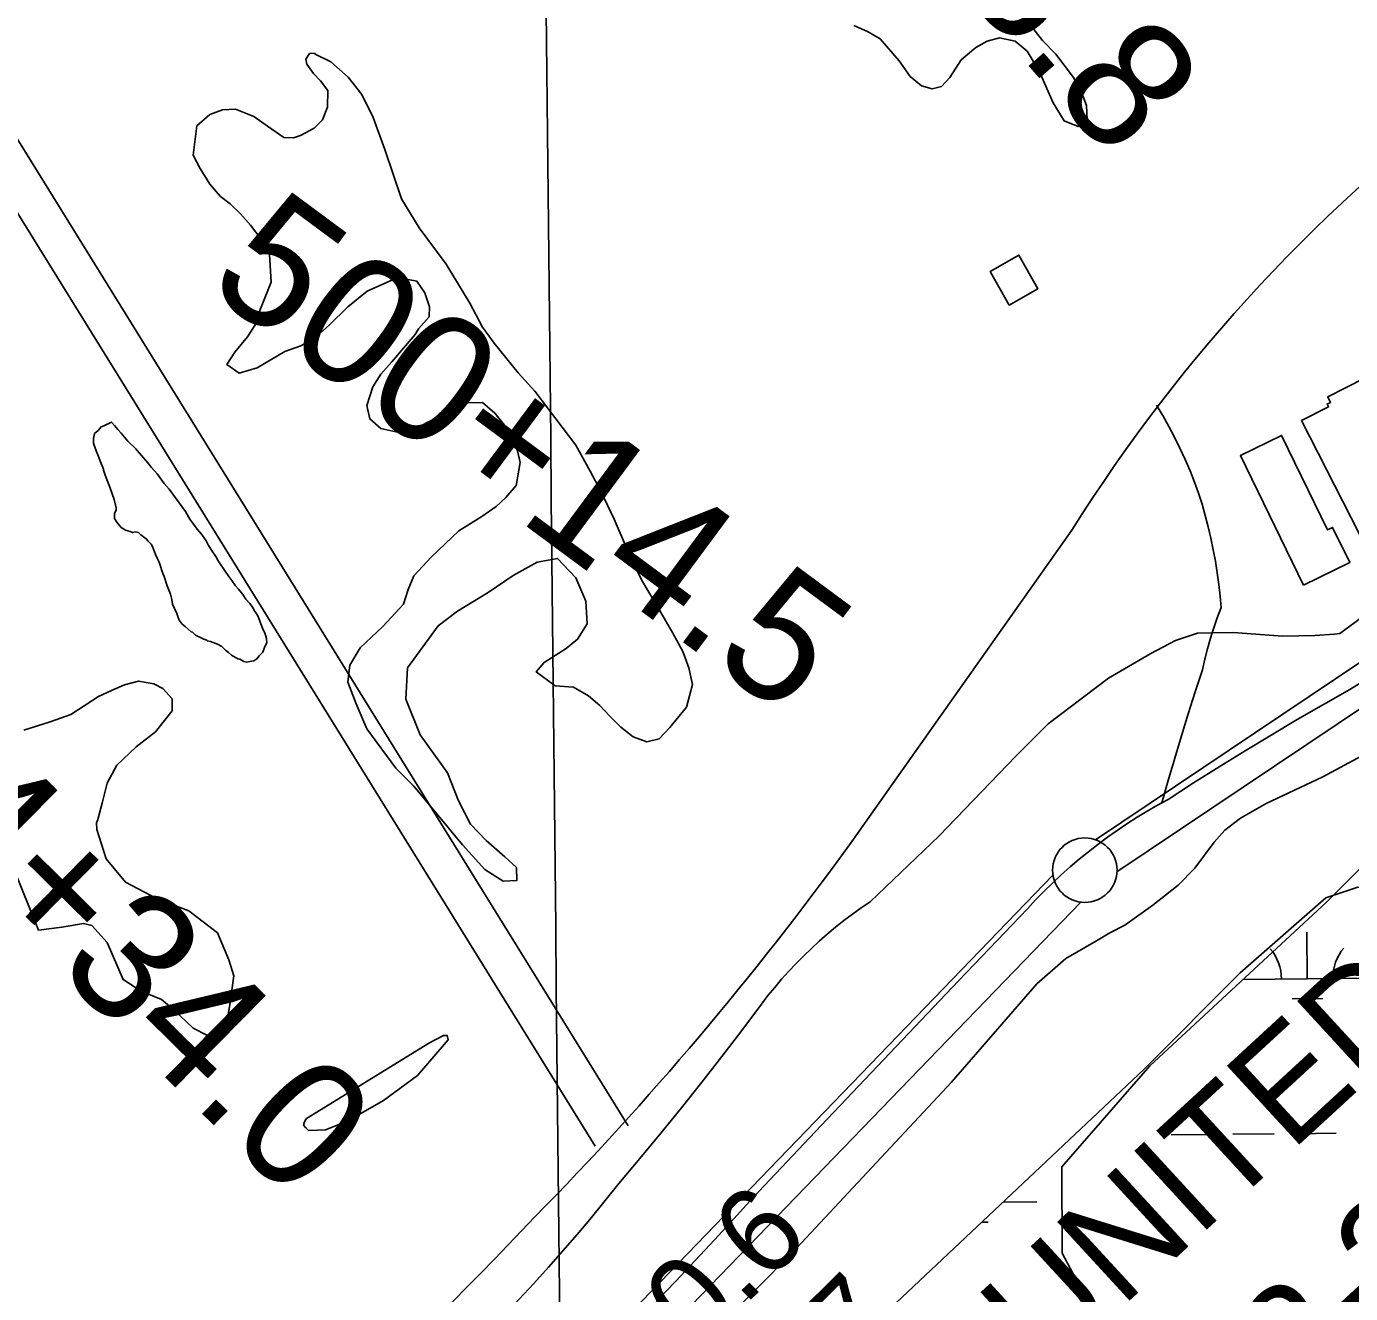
# Model space of a CAD drawing. Extents: x 3625074 to 3663148, y 511451 to 537151.
# Drawn here: x 3649872 to 3650899, y 530563 to 531546 of the extents above; entities that cross this region are included whole.
import ezdxf

# ---------------------------------------------------------------- set-up
doc = ezdxf.new("R2010")
doc.units = 0
for name, color, linetype in [('V-BLDG-OTLN', 7, 'Continuous'), ('V-GRID-MAJR', 7, 'Continuous'), ('V-LEVE-TOET', 7, 'Continuous'), ('V-RIVR-RANG', 7, 'Continuous'), ('V-ROAD-CNTR', 7, 'Continuous'), ('V-SITE-VEGE', 7, 'Continuous'), ('V-SURV-IDEN', 7, 'Continuous'), ('V-SURV-LINE', 7, 'Continuous'), ('V-UTIL-IDEN', 7, 'Continuous'), ('V-WETL-SWMP', 7, 'Continuous')]:
    doc.layers.add(name, color=color, linetype=linetype)

msp = doc.modelspace()

# ---------------------------------------------------------------- linework, layer by layer
at = {"layer": 'V-BLDG-OTLN'}
for points in [[(3650634.1410000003, 531329.594), (3650619.3340000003, 531355.7), (3650641.561, 531368.308), (3650656.366, 531342.2)], [(3650909.605, 531273.029), (3650955.151, 531183.6190000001), (3650916.804, 531164.085), (3650917.767, 531162.1950000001), (3650910.639, 531158.564), (3650912.276, 531155.353), (3650905.6550000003, 531151.979), (3650860.773, 531240.084), (3650881.779, 531250.785), (3650880.7490000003, 531252.811), (3650883.305, 531254.111), (3650881.073, 531258.492)], [(3650862.399, 531112.506), (3650813.417, 531212.957), (3650845.294, 531228.501), (3650880.997, 531155.281), (3650884.818, 531157.147), (3650898.095, 531129.914)]]:
    msp.add_lwpolyline(points, close=True, dxfattribs=at)
at = {"layer": 'V-GRID-MAJR'}
msp.add_spline([(3650422.676, 517072.001), (3650361, 523129.575), (3650299.292, 529190.233), (3650237.5840000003, 535250.906), (3650237.5530000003, 535253.975)], degree=3, dxfattribs=at)
at = {"layer": 'V-LEVE-TOET'}
for points in [[(3650998.941, 531201.807), (3650992.021, 531192.434), (3650983.143, 531179.208), (3650974.431, 531165.875), (3650965.882, 531152.438), (3650962.552, 531146.819), (3650959.044, 531141.309), (3650955.36, 531135.9130000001), (3650951.503, 531130.637), (3650947.483, 531125.4890000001), (3650943.2970000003, 531120.471), (3650938.953, 531115.591), (3650934.4560000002, 531110.85), (3650929.809, 531106.256), (3650925.0160000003, 531101.814), (3650920.085, 531097.527), (3650915.018, 531093.401), (3650909.822, 531089.438), (3650902.1550000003, 531083.523), (3650894.35, 531077.787), (3650890.4280000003, 531075.042)], [(3650526.156, 530866.824), (3650579.67, 530918.069), (3650639.198, 530979.755), (3650664.238, 531005.005), (3650711.148, 531040.286), (3650743.875, 531059.469), (3650762.987, 531069.455), (3650780.106, 531075.272), (3650791.565, 531075.474), (3650807.656, 531075.761), (3650846.285, 531073.005), (3650871.078, 531073.447), (3650886.219, 531074.405), (3650890.4280000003, 531075.042)], [(3650354.737, 530482.519), (3650465.7260000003, 530594.725), (3650589.443, 530727.136), (3650655.6, 530803.41), (3650677.985, 530823.0970000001), (3650701.856, 530836.612), (3650712.078, 530842.996), (3650723.688, 530848.714), (3650745.4560000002, 530864.258), (3650765.16, 530879.765), (3650778.011, 530893.084), (3650793.086, 530913.1950000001), (3650801.186, 530922.571), (3650813.423, 530931.883), (3650833.198, 530943.258), (3650877.339, 530963.748), (3650957.449, 531007.061), (3650994.6750000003, 531031.455)], [(3650526.156, 530866.824), (3650519.291, 530862.159), (3650512.541, 530857.328), (3650505.912, 530852.335), (3650499.4050000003, 530847.184), (3650493.026, 530841.875), (3650486.775, 530836.4130000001), (3650480.66, 530830.802), (3650474.682, 530825.045), (3650468.845, 530819.145), (3650463.154, 530813.103), (3650457.61, 530806.926), (3650452.215, 530800.618), (3650446.978, 530794.18), (3650441.897, 530787.618), (3650426.687, 530767.3), (3650411.282, 530747.131), (3650395.682, 530727.11), (3650379.892, 530707.24), (3650363.912, 530687.522), (3650347.745, 530667.957), (3650331.387, 530648.55)], [(3650142.666, 530453.812), (3650155.605, 530464.808), (3650168.399, 530475.97), (3650181.0500000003, 530487.295), (3650193.5530000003, 530498.78), (3650205.906, 530510.429), (3650218.108, 530522.234), (3650230.159, 530534.196), (3650242.051, 530546.312), (3650253.789, 530558.582), (3650265.3680000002, 530571.001), (3650276.7830000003, 530583.567), (3650288.037, 530596.279), (3650299.127, 530609.137), (3650310.049, 530622.135), (3650320.8030000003, 530635.273), (3650331.387, 530648.55)]]:
    msp.add_lwpolyline(points, dxfattribs=at)
at = {"layer": 'V-ROAD-CNTR'}
for points in [[(3650338.592, 530693.3150000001), (3649700.09, 531724.4670000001)], [(3650313.086, 530677.5210000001), (3649674.917, 531708.136)], [(3650752.497, 530943.79), (3650757.429, 530961.102), (3650762.485, 530978.368), (3650767.662, 530995.586), (3650772.963, 531012.752), (3650778.384, 531029.863), (3650783.926, 531046.915), (3650785.8140000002, 531055.082), (3650787.907, 531063.1950000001), (3650790.207, 531071.247), (3650791.565, 531075.474), (3650792.7090000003, 531079.235), (3650795.413, 531087.15), (3650798.315, 531094.988), (3650797.571, 531104.03), (3650796.603, 531113.049), (3650795.411, 531122.042), (3650793.992, 531131.002), (3650792.349, 531139.9230000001), (3650790.485, 531148.801), (3650788.398, 531157.63), (3650786.092, 531166.402), (3650783.569, 531175.116), (3650780.827, 531183.762), (3650777.87, 531192.337), (3650774.284, 531201.1680000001), (3650770.478, 531209.909), (3650766.46, 531218.554), (3650762.2290000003, 531227.094), (3650757.789, 531235.528), (3650753.142, 531243.851), (3650748.29, 531252.055)], [(3650510.1180000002, 530911.0700000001), (3650682.677, 531155.072)], [(3650837.131, 530996.211), (3650857.406, 531008.189), (3650877.796, 531019.9720000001), (3650898.296, 531031.555), (3650906.867, 531036.976), (3650915.327, 531042.567), (3650923.6750000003, 531048.326), (3650931.904, 531054.253), (3650940.012, 531060.344), (3650947.997, 531066.596), (3650955.855, 531073.007), (3650963.582, 531079.575), (3650971.176, 531086.296), (3650978.633, 531093.167), (3650985.951, 531100.1900000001), (3650993.127, 531107.356), (3651000.1580000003, 531114.665), (3651008.745, 531125.6950000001)], [(3650360.336, 530556.98), (3650375.522, 530572.858), (3650390.599, 530588.839), (3650405.572, 530604.916), (3650420.432, 530621.093), (3650435.184, 530637.366), (3650488.313, 530693.547), (3650541.528, 530749.652), (3650594.826, 530805.675), (3650648.207, 530861.62), (3650654.515, 530868.385), (3650660.9760000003, 530875.002), (3650667.585, 530881.471), (3650674.339, 530887.79), (3650681.237, 530893.952), (3650688.274, 530899.957), (3650695.444, 530905.8), (3650702.745, 530911.477), (3650710.1750000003, 530916.986), (3650717.7260000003, 530922.325), (3650725.4, 530927.49), (3650733.186, 530932.481), (3650741.086, 530937.294), (3650749.093, 530941.924), (3650752.497, 530943.79), (3650757.203, 530946.371), (3650777.005, 530959.117), (3650796.9280000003, 530971.676), (3650816.97, 530984.039), (3650837.131, 530996.211)]]:
    msp.add_lwpolyline(points, dxfattribs=at)
for centre, radius, start, end in [((3651762.4016866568, 530476.9967051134), 1274.9868644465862, 126.29663612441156, 147.87086667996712), ((3648458.97883118, 532398.0638336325), 2533.440852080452, 315.51083292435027, 324.0593690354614), ((3646871.389108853, 533854.3789780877), 4687.127076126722, 310.49725412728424, 316.4109735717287)]:
    msp.add_arc(centre, radius, start, end, dxfattribs=at)
at = {"layer": 'V-SITE-VEGE'}
for points in [[(3650620.02, 531585.979), (3650660.003, 531534.675), (3650670.1350000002, 531524.218), (3650683.869, 531505.966), (3650691.057, 531491.759), (3650693.961, 531484.415), (3650694.3910000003, 531473.323), (3650687.549, 531468.117), (3650676.606, 531472.313), (3650668.2630000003, 531486.5), (3650657.435, 531510.351), (3650647.9020000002, 531526.3640000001), (3650638.745, 531534.294), (3650626.4450000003, 531536.852), (3650617.014, 531534.138), (3650608.3140000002, 531529.358), (3650596.693, 531519.671), (3650587.92, 531506.107), (3650581.571, 531499.058), (3650574.204, 531497.309), (3650566.074, 531499.476), (3650557.39, 531506.72), (3650548.848, 531519.053), (3650533.982, 531535.898), (3650524.168, 531541.732), (3650513.682, 531546.402)], [(3650180.89, 531339.148), (3650174.719, 531348.057), (3650159.869, 531351.029), (3650136.2460000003, 531340.434), (3650121.205, 531328.144), (3650106.66, 531314.013), (3650095.056, 531303.636), (3650084.753, 531297.904), (3650072.346, 531293.5210000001), (3650050.838, 531280.885), (3650037.041, 531276.709), (3650027.4420000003, 531283.473), (3650033.514, 531293.06), (3650043.471, 531305.029), (3650049.767, 531315.082), (3650053.052, 531325.312), (3650061.676, 531347.428), (3650060.3710000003, 531368.676), (3650053.918, 531380.583), (3650045.632, 531391.536), (3650038.075, 531400.416), (3650030.077, 531408.135), (3650022.346, 531413.777), (3650014.316, 531423.344), (3650006.701, 531435.462), (3650001.201, 531445.767), (3650004.0330000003, 531468.475), (3650014.2770000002, 531477.444), (3650023.9250000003, 531480.851), (3650034.0870000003, 531481.495), (3650048.292, 531475.738), (3650058.829, 531468.295), (3650071.703, 531459.507), (3650079.106, 531459.177), (3650084.62, 531461.125), (3650095.153, 531466.859), (3650101.514, 531473.216), (3650105.4990000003, 531482.998), (3650105.732, 531495.949), (3650100.049, 531503.478), (3650094.63, 531509.161), (3650089.42, 531516.235), (3650088.654, 531520.153), (3650091.583, 531524.5970000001), (3650095.275, 531524.894), (3650095.982, 531524.214)], [(3650095.982, 531524.214), (3650108.11, 531518.186), (3650121.502, 531506.1730000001), (3650132.1410000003, 531492.951), (3650140.784, 531475.072), (3650150.0100000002, 531450.267), (3650162.947, 531411.887), (3650176.526, 531389.4720000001), (3650197.3740000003, 531361.175), (3650215.714, 531330.985), (3650225.753, 531312.436), (3650234.759, 531300.111), (3650253.203, 531277.09), (3650266.173, 531262.756), (3650297.896, 531221.011), (3650309.1210000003, 531200.865), (3650317.492, 531185.292), (3650327.8200000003, 531163.514), (3650338.187, 531139.655), (3650349.002, 531116.496), (3650363.776, 531091.789), (3650373.318, 531075.313), (3650380.975, 531060.882), (3650385.592, 531048.25), (3650388.594, 531035.356), (3650383.818, 531017.932), (3650370.9220000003, 531002.211), (3650362.756, 530993.282), (3650353.088, 530991.027), (3650342.3850000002, 530994.769), (3650332.774, 531002.226), (3650324.062, 531011.087), (3650316.521, 531019.044), (3650307.833, 531026.519), (3650296.149, 531033.48), (3650282.0300000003, 531034.383), (3650267.273, 531045.219), (3650273.386, 531052.496), (3650290.536, 531063.205), (3650299.42, 531070.528), (3650306.838, 531082.452), (3650305.832, 531100.005), (3650298.111, 531118.132), (3650283.741, 531133.136), (3650268.069, 531130.314), (3650249.293, 531120.037), (3650230.11, 531106.7490000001), (3650206.324, 531092.223), (3650191.267, 531080.857), (3650167.572, 531048.297), (3650166.1550000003, 531023.998), (3650177.281, 530996.452), (3650198.384, 530967.004), (3650207.092, 530945.1950000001), (3650216.433, 530927.0970000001), (3650228.451, 530914.3640000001), (3650243.006, 530901.906), (3650251.9390000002, 530893.512), (3650252.349, 530883.579), (3650241.7260000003, 530882.926), (3650227.461, 530891.922), (3650210.015, 530911.03), (3650172.4420000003, 530956.602), (3650158.554, 530970.455), (3650136.0470000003, 531001.036), (3650127.611, 531020.305), (3650121.295, 531037.302), (3650122.682, 531050.505), (3650130.767, 531063.827), (3650148.276, 531080.322), (3650164.379, 531097.718), (3650168.108, 531109.113), (3650172.315, 531119.59), (3650186.153, 531134.404), (3650207.301, 531154.429), (3650225.133, 531165.615), (3650236.321, 531173.4450000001), (3650243.8310000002, 531180.283), (3650251.755, 531189.671), (3650254.903, 531207.529), (3650252.894, 531216.51), (3650249.506, 531225.003), (3650243.778, 531235.075), (3650235.264, 531245.7880000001), (3650225.637, 531254.1730000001), (3650213.853, 531253.73), (3650198.9450000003, 531246.992), (3650186.348, 531240.2930000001), (3650175.119, 531234.776), (3650160.8540000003, 531230.823), (3650146.699, 531233.809), (3650138.242, 531241.287), (3650135.975, 531251.652), (3650140.575, 531266.067), (3650146.873, 531275.892), (3650155.255, 531285.517), (3650173.376, 531306.649), (3650176.071, 531311.089), (3650184.2260000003, 531320.483), (3650184.554, 531328.118), (3650180.89, 531339.148)], [(3649974.91, 531130.17), (3649973.485, 531132.902), (3649972.0470000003, 531136.093), (3649969.637, 531142.485), (3649968.684, 531144.308), (3649966.346, 531146.563), (3649964.935, 531148.379), (3649960.744, 531151.519), (3649958.872, 531153.323), (3649956.566, 531153.743), (3649954.279, 531153.241), (3649952.421, 531154.13), (3649948.731, 531154.982), (3649945.4760000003, 531157.2220000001), (3649942.183, 531161.3), (3649940.2970000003, 531164.024), (3649940.223, 531168.159), (3649941.561, 531170.481), (3649941.528, 531172.318), (3649940.037, 531178.726), (3649936.65, 531188.317), (3649933.7600000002, 531195.62), (3649932.791, 531198.361), (3649931.818, 531201.562), (3649931.8000000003, 531202.479), (3649928.92, 531209.321), (3649927.468, 531213.434), (3649926.0330000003, 531216.625), (3649924.0870000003, 531222.566), (3649924.024, 531226.24), (3649924.876, 531229.933), (3649927.591, 531232.28), (3649929.84, 531235.077), (3649932.1210000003, 531236.036), (3649938.044, 531238.901), (3649940.3910000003, 531236.183), (3649942.7460000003, 531233.007), (3649945.552, 531230.301), (3649947.9050000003, 531227.125), (3649950.719, 531223.959), (3649956.8000000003, 531218.091), (3649957.744, 531216.729), (3649966.186, 531207.228), (3649969.008, 531203.601), (3649973.233, 531198.621), (3649978.877, 531191.3690000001), (3649982.633, 531186.839), (3649995.3510000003, 531169.6), (3649998.673, 531163.686), (3650004.326, 531155.971), (3650007.617, 531151.893), (3650011.381, 531146.907), (3650013.288, 531143.263), (3650016.122, 531138.7170000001), (3650018.955, 531134.629), (3650020.38, 531131.899), (3650021.799, 531129.626), (3650028.879, 531119.181), (3650031.234, 531116.006), (3650034.065, 531111.921), (3650036.412, 531109.205), (3650039.703, 531105.125), (3650042.062, 531101.49), (3650045.339, 531098.332), (3650047.698, 531094.699), (3650048.6550000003, 531092.876), (3650051.008, 531089.702), (3650051.966, 531087.42), (3650055.348, 531078.2880000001), (3650056.773, 531075.554), (3650058.233, 531070.985), (3650058.291, 531067.77), (3650056.961, 531064.9890000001), (3650055.2060000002, 531060.36), (3650052.4990000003, 531057.554), (3650050.703, 531055.226), (3650048.429, 531053.807), (3650045.22, 531053.2880000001), (3650042.933, 531052.789), (3650040.627, 531053.207), (3650037.376, 531054.988), (3650035.992, 531055.422), (3650030.8880000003, 531058.091), (3650028.549, 531060.346), (3650026.219, 531062.144), (3650023.413, 531064.851), (3650020.165, 531066.631), (3650014.611, 531068.831), (3650012.305, 531069.248), (3650011.838, 531069.699), (3650009.524, 531070.578), (3650003.0330000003, 531073.68), (3650000.6950000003, 531075.935), (3649999.769, 531076.38), (3649995.1, 531080.433), (3649992.771, 531082.229), (3649990.416, 531085.405), (3649989.447, 531088.145), (3649988.489, 531090.427), (3649985.14, 531097.72), (3649984.616, 531101.388)], [(3649869.936, 531000.1410000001), (3649890.504, 531006.481), (3649906.487, 531012.281), (3649927.843, 531025.991), (3649937.8680000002, 531030.767), (3649947.903, 531035.08), (3649958.881, 531038.033), (3649970.8680000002, 531035.948), (3649977.825, 531032.395), (3649984.864, 531024.248), (3649985.0270000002, 531015.058), (3649971.99, 530998.742), (3649957.0330000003, 530986.984), (3649942.116, 530972.931), (3649934.5500000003, 530959.009), (3649930.694, 530943.3150000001), (3649927.239, 530930.843), (3649926.3710000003, 530928.0700000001), (3649926.461, 530923.015), (3649933.762, 530900.166), (3649948.79, 530882.051), (3649973.378, 530869.161), (3649997.901, 530859.9450000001), (3650020.2630000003, 530842.879), (3650028.914, 530821.8910000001), (3650032.807, 530809.552), (3650029.557, 530785.594), (3650027.046, 530771.762), (3650023.452, 530767.103), (3650012.491, 530763.23), (3650001.36, 530769.008), (3649985.935, 530783.4400000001), (3649976.606, 530791.085), (3649960.863, 530797.7), (3649946.916, 530806.644), (3649934.454, 530835.375), (3649922.731, 530848.495), (3649916.2660000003, 530850.219), (3649899.3170000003, 530847.161), (3649881.429, 530845.003), (3649735.278, 531206.399)], [(3649984.616, 531101.388), (3649983.623, 531105.506), (3649981.21, 531111.898), (3649978.785, 531119.207), (3649977.823, 531121.4890000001), (3649974.91, 531130.17)], [(3650709.319, 530538.403), (3650690.381, 530565.742), (3650675.107, 530594.53), (3650674.841, 530661.412), (3650743.1010000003, 530739.662), (3650880.145, 530866.6460000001), (3650994.364, 530980.31)]]:
    msp.add_lwpolyline(points, dxfattribs=at)
msp.add_lwpolyline([(3650089.174, 530698.95), (3650184.542, 530757.524), (3650195.306, 530763.265), (3650198.31, 530763.318), (3650199.066, 530759.863), (3650175.2830000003, 530732.16), (3650148.806, 530712.96), (3650131.185, 530702.706), (3650113.769, 530694.071), (3650103.897, 530690.196), (3650097.659, 530689.854), (3650090.727, 530689.732), (3650088.609, 530691.775), (3650086.954, 530693.826), (3650087.384, 530695.683), (3650088.048, 530697.313)], close=True, dxfattribs=at)
at = {"layer": 'V-SURV-LINE'}
for points in [[(3650700.937708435, 530915.063667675), (3650970.3368702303, 531095.6231607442)], [(3650987.028040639, 531070.695164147), (3650717.6289842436, 530890.1357417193)], [(3650292.54278718, 530498.7308825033), (3650668.0163275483, 530887.5229045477)], [(3650689.6039940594, 530866.6908909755), (3650314.1299510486, 530477.8983484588)]]:
    msp.add_lwpolyline(points, dxfattribs=at)
msp.add_circle((3650692.68753, 530891.47666), 25, dxfattribs=at)
at = {"layer": 'V-WETL-SWMP'}
for p, q in [((3650865.2046839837, 530807.341525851), (3650864.843975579, 530843.3393877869)), ((3650815.207548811, 530806.8397423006), (3650915.2018191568, 530807.8433094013)), ((3650853.3599851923, 530791.7910142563), (3650877.358610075, 530792.0318703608)), ((3650759.569878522, 530686.205405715), (3650791.5680450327, 530686.5265471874)), ((3650807.567128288, 530686.6871179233), (3650839.565294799, 530687.0082593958)), ((3650855.564378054, 530687.168830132), (3650887.5625445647, 530687.4899716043)), ((3650629.3054529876, 530634.1539508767), (3650655.4922897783, 530634.4167684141)), ((3650612.762470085, 530618.5562861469), (3650617.649080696, 530618.6053293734))]:
    msp.add_line(p, q, dxfattribs=at)
msp.add_lwpolyline([(3650448.272, 530463.476), (3650738.605, 530737.219), (3650813.262, 530811.876), (3650879.6240000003, 530869.943), (3650904.5100000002, 530878.238), (3650937.691, 530874.09), (3650966.724, 530857.5), (3650987.4620000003, 530820.171), (3650999.9050000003, 530795.286), (3651012.348, 530778.6950000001), (3651041.381, 530745.514), (3651062.12, 530704.0380000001), (3651066.267, 530675.005), (3651070.415, 530645.971), (3651107.7430000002, 530525.6900000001)], dxfattribs=at)
for centre, radius, start, end in [((3650809.9601557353, 530807.2619009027), 35.24628790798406, 359.80319674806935, 41.34685508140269), ((3650920.439697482, 530808.3707007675), 35.24628790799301, 139.80319026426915, 181.34684859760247)]:
    msp.add_arc(centre, radius, start, end, dxfattribs=at)

# ---------------------------------------------------------------- texts
at = {"layer": 'V-RIVR-RANG'}
for s, p in [('10.6', (3650357.388133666, 530482.4038916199)), ('10.7', (3650429.422772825, 530413.0115296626))]:
    msp.add_text(s, height=66.99999999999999, rotation=44.868325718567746, dxfattribs=at).set_placement(p)
at = {"layer": 'V-SURV-IDEN'}
for s, height, rotation, p in [('503+78.8', 100.00000000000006, 310.96562178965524, (3650346.087034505, 531864.0041188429)), ('500+14.5', 100.00000000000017, 323.4930787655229, (3650009.6550570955, 531343.0919721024)), ('494+34.0', 99.99999999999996, 315.41500001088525, (3649678.9966666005, 531027.0328943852))]:
    msp.add_text(s, height=height, rotation=rotation, dxfattribs=at).set_placement(p)
at = {"layer": 'V-UTIL-IDEN'}
for s, p in [('UNITED GAS', (3650661.706501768, 530497.3440053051)), ('2-24" GAS', (3650861.730616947, 530479.4302225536))]:
    msp.add_text(s, height=82.99983200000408, rotation=42.594488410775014, dxfattribs=at).set_placement(p)

doc.saveas('drawing.dxf')
